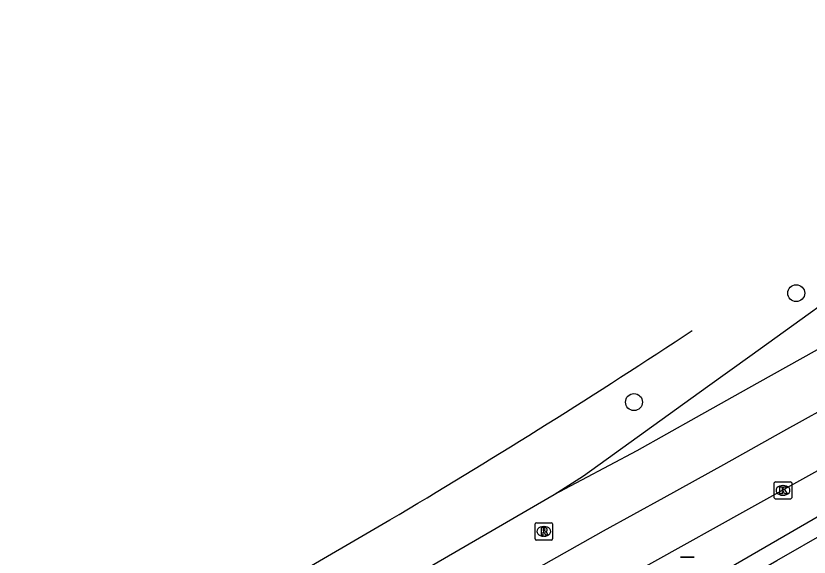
# Model space of a CAD drawing. Extents: x 159040 to 160094, y 381214 to 382518.
# Drawn here: x 159411.16 to 159456.94, y 382358.09 to 382389.3 of the extents above; entities that cross this region are included whole.
import ezdxf

# ---------------------------------------------------------------- set-up
doc = ezdxf.new("R2010")
doc.units = 0
for name, color, linetype in [('IMGEO_Boom', 7, 'Continuous'), ('IMGEO_Haag', 7, 'Continuous'), ('IMGEO_Kolk', 7, 'Continuous'), ('IMGEO_Parkeervlak_open', 7, 'Continuous'), ('IMGEO_Rijbaan_regionaal_gesloten', 7, 'Continuous'), ('IMGEO_Rioolput', 7, 'Continuous'), ('IMGEO_Wegwijzer', 7, 'Continuous')]:
    doc.layers.add(name, color=color, linetype=linetype)

msp = doc.modelspace()

# ---------------------------------------------------------------- linework, layer by layer
at = {"layer": 'IMGEO_Boom'}
for centre in [(159456.196, 382373.312), (159446.832, 382367.032)]:
    msp.add_circle(centre, 0.489, dxfattribs=at)
at = {"layer": 'IMGEO_Haag'}
msp.add_lwpolyline([(159497.833, 382376.762), (159495.156, 382381.304), (159493.883, 382381.512), (159410.748, 382333.379), (159410.378, 382331.932), (159412.772, 382327.702)], dxfattribs=at)
at = {"layer": 'IMGEO_Kolk'}
for p, q in [((159454.93, 382361.514), (159454.93, 382362.366)), ((159455.005, 382362.44), (159455.857, 382362.44)), ((159455.418, 382362.22), (159455.443, 382362.22)), ((159455.931, 382362.366), (159455.931, 382361.514)), ((159455.857, 382361.44), (159455.005, 382361.44)), ((159455.441, 382361.66), (159455.416, 382361.66))]:
    msp.add_line(p, q, dxfattribs=at)
for points in [[(159454.93, 382361.514), (159454.93, 382362.366)], [(159455.005, 382362.44), (159455.857, 382362.44)], [(159455.931, 382362.366), (159455.931, 382361.514)], [(159455.251, 382362.14), (159455.374, 382362.14), (159455.374, 382361.989), (159455.504, 382362.14), (159455.668, 382362.14), (159455.522, 382361.989), (159455.675, 382361.74), (159455.523, 382361.74), (159455.438, 382361.904), (159455.374, 382361.837), (159455.374, 382361.74), (159455.251, 382361.74), (159455.251, 382362.14)], [(159455.857, 382361.44), (159455.005, 382361.44)]]:
    msp.add_lwpolyline(points, dxfattribs=at)
for centre, start, end in [((159455.007, 382362.364), 91.552, 178.448), ((159455.007, 382362.364), 91.552, 178.448), ((159455.855, 382362.364), 1.552, 88.448), ((159455.855, 382362.364), 1.552, 88.448), ((159455.007, 382361.516), 181.552, 268.448), ((159455.007, 382361.516), 181.552, 268.448), ((159455.855, 382361.516), 271.552, 358.448), ((159455.855, 382361.516), 271.552, 358.448)]:
    msp.add_arc(centre, 0.0765, start, end, dxfattribs=at)
for centre, major_axis, ratio, start_param, end_param in [((159455.417, 382361.94), (-0.387, 0.002), 0.722429, 4.712389, 7.853982), ((159455.442, 382361.94), (-0.39, 0.002), 0.717154, 1.570796, 4.712389)]:
    msp.add_ellipse(centre, major_axis=major_axis, ratio=ratio, start_param=start_param, end_param=end_param, dxfattribs=at)
at = {"layer": 'IMGEO_Parkeervlak_open'}
msp.add_lwpolyline([(159411.689, 382332.859), (159455.074, 382357.89), (159458.092, 382359.631), (159493.96, 382380.325)], dxfattribs=at)
at = {"layer": 'IMGEO_Rijbaan_regionaal_gesloten'}
for points in [[(159442.23, 382361.7), (159447.008, 382364.24), (159450.441, 382366.161), (159453.931, 382368.114), (159457.42, 382370.067), (159460.852, 382371.988), (159464.308, 382373.863), (159467.838, 382375.779), (159471.231, 382377.713), (159474.775, 382379.652), (159478.151, 382381.552), (159481.553, 382383.406), (159492.13, 382389.302)], [(159410.573, 382339.776), (159414.056, 382341.8), (159417.538, 382343.823), (159421.021, 382345.847), (159424.404, 382347.831), (159427.83, 382349.841), (159434.674, 382353.775), (159438.187, 382355.743), (159441.627, 382357.672), (159445.067, 382359.6), (159448.565, 382361.528), (159452.007, 382363.425), (159455.486, 382365.367), (159458.88, 382367.262), (159462.361, 382369.205), (159465.885, 382371.135), (159469.344, 382373.07), (159472.791, 382374.978), (159476.283, 382376.911), (159479.685, 382378.794), (159486.264, 382382.436), (159489.858, 382384.474), (159493.64, 382386.577)], [(159495.085, 382383.97), (159490.179, 382381.25), (159456.73, 382362.673), (159453.276, 382360.755), (159437.509, 382351.998), (159415.857, 382339.444), (159388.416, 382323.466), (159385.581, 382321.683)], [(159442.23, 382361.7), (159443.911, 382362.785), (159451.078, 382367.93), (159453.525, 382369.687), (159460.999, 382375.052)], [(159449.723, 382370.852), (159450.197, 382371.164)], [(159365.803, 382317.528), (159384.236, 382327.968), (159412.832, 382344.66), (159442.23, 382361.7)], [(159363.857, 382320.945), (159387.494, 382334.43), (159411.042, 382347.662), (159414.567, 382349.651), (159432.739, 382360.234)]]:
    msp.add_lwpolyline(points, dxfattribs=at)
msp.add_arc((159220.488, 382718.631), 416.532, 300.63493, 303.3904, dxfattribs=at)
at = {"layer": 'IMGEO_Rioolput'}
for p, q in [((159441.13, 382359.149), (159441.13, 382360.001)), ((159441.205, 382360.075), (159442.057, 382360.075)), ((159442.131, 382360.001), (159442.131, 382359.149)), ((159441.618, 382359.855), (159441.643, 382359.855)), ((159442.057, 382359.075), (159441.205, 382359.075)), ((159441.641, 382359.295), (159441.616, 382359.295))]:
    msp.add_line(p, q, dxfattribs=at)
for points in [[(159441.13, 382359.149), (159441.13, 382360.001)], [(159441.205, 382360.075), (159442.057, 382360.075)], [(159442.131, 382360.001), (159442.131, 382359.149)], [(159441.719, 382359.773), (159441.467, 382359.775), (159441.467, 382359.375)], [(159441.467, 382359.375), (159441.591, 382359.375), (159441.591, 382359.537), (159441.602, 382359.537)], [(159441.645, 382359.694), (159441.591, 382359.694), (159441.591, 382359.613)], [(159441.591, 382359.613), (159441.643, 382359.613)], [(159441.649, 382359.508), (159441.72, 382359.375), (159441.86, 382359.375), (159441.795, 382359.501)], [(159442.057, 382359.075), (159441.205, 382359.075)]]:
    msp.add_lwpolyline(points, dxfattribs=at)
for centre, radius, start, end in [((159441.207, 382359.999), 0.0765, 91.552, 178.448), ((159441.207, 382359.999), 0.0765, 91.552, 178.448), ((159442.055, 382359.999), 0.0765, 1.552, 88.448), ((159442.055, 382359.999), 0.0765, 1.552, 88.448), ((159441.601, 382359.484), 0.0533, 26.0293, 88.6989), ((159441.627, 382359.802), 0.19, 274.7715, 282.9687), ((159441.651, 382359.598), 0.0964, 77.0061, 93.1865), ((159441.665, 382359.655), 0.0378, 276.6634, 79.6772), ((159441.718, 382359.663), 0.109, 350.3612, 89.416), ((159441.716, 382359.663), 0.112, 277.5842, 350.9817), ((159441.7, 382359.448), 0.108, 29.5134, 73.7905), ((159441.207, 382359.151), 0.0765, 181.552, 268.448), ((159441.207, 382359.151), 0.0765, 181.552, 268.448), ((159442.055, 382359.151), 0.0765, 271.552, 358.448), ((159442.055, 382359.151), 0.0765, 271.552, 358.448)]:
    msp.add_arc(centre, radius, start, end, dxfattribs=at)
for centre, major_axis, ratio, start_param, end_param in [((159441.617, 382359.575), (-0.387, 0.002), 0.722429, 4.712389, 7.853982), ((159441.642, 382359.575), (-0.39, 0.002), 0.717154, 1.570796, 4.712389)]:
    msp.add_ellipse(centre, major_axis=major_axis, ratio=ratio, start_param=start_param, end_param=end_param, dxfattribs=at)
at = {"layer": 'IMGEO_Wegwijzer'}
for p, q in [((159449.507, 382358.091), (159450.297, 382358.091)), ((159450.297, 382358.091), (159449.507, 382358.091))]:
    msp.add_line(p, q, dxfattribs=at)

doc.saveas('drawing.dxf')
